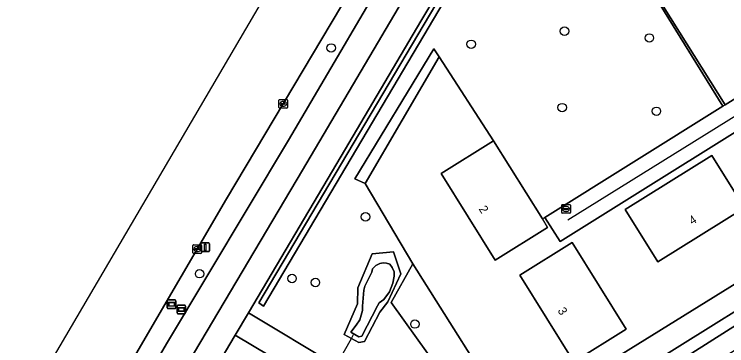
# Model space of a CAD drawing. Extents: x 159279 to 160377, y 384531 to 385888.
# Drawn here: x 159445.5 to 159527.8, y 385572.5 to 385610.8 of the extents above; entities that cross this region are included whole.
import ezdxf

# ---------------------------------------------------------------- set-up
doc = ezdxf.new("R2010")
doc.units = 0
for name, color, linetype in [('IMGEO_Berm_groen', 7, 'Continuous'), ('IMGEO_Boom', 7, 'Continuous'), ('IMGEO_Duiker', 7, 'Continuous'), ('IMGEO_Erf', 7, 'Continuous'), ('IMGEO_Fietspad_open', 7, 'Continuous'), ('IMGEO_Geluidsscherm', 7, 'Continuous'), ('IMGEO_Groenvoorziening', 7, 'Continuous'), ('IMGEO_Haag', 7, 'Continuous'), ('IMGEO_Kolk', 7, 'Continuous'), ('IMGEO_Lichtmast', 7, 'Continuous'), ('IMGEO_Lijnafwatering', 7, 'Continuous'), ('IMGEO_Oever', 7, 'Continuous'), ('IMGEO_Pand', 7, 'Continuous'), ('IMGEO_Pand_nummerreeks', 7, 'Continuous'), ('IMGEO_Rijbaan_lokaal_gesloten', 7, 'Continuous'), ('IMGEO_Rioolput', 7, 'Continuous'), ('IMGEO_Voetpad_open', 7, 'Continuous'), ('IMGEO_Waterloop', 7, 'Continuous'), ('IMGEO_Wegwijzer', 7, 'Continuous')]:
    doc.layers.add(name, color=color, linetype=linetype)

msp = doc.modelspace()

# ---------------------------------------------------------------- linework, layer by layer
at = {"layer": 'IMGEO_Berm_groen'}
msp.add_lwpolyline([(159453.151, 385555.873), (159463.201, 385572.943), (159477.173, 385596.277), (159491.085, 385619.971), (159499.715, 385634.396), (159500.964, 385636.535), (159499.674, 385637.269), (159498.816, 385637.769), (159488.824, 385621.066), (159470.016, 385589.487), (159454.274, 385562.551), (159449.482, 385554.654), (159446.826, 385550.083), (159436.524, 385533.454)], dxfattribs=at)
at = {"layer": 'IMGEO_Boom'}
for centre in [(159509.077, 385608.874), (159518.879, 385608.083), (159482.102, 385606.927), (159498.281, 385607.356), (159508.804, 385600.036), (159519.69, 385599.608), (159486.07, 385587.412), (159466.893, 385580.837), (159477.576, 385580.291), (159480.276, 385579.816), (159491.783, 385575.019)]:
    msp.add_circle(centre, 0.489, dxfattribs=at)
at = {"layer": 'IMGEO_Duiker'}
msp.add_lwpolyline([(159480.273, 385566.005), (159480.577, 385566.541), (159481.208, 385567.655), (159482.676, 385570.247), (159484.442, 385573.363), (159484.698, 385573.816)], dxfattribs=at)
at = {"layer": 'IMGEO_Erf'}
msp.add_lwpolyline([(159537.288, 385617.616), (159532.343, 385620.569), (159527.818, 385617.805), (159527.603, 385618.1), (159519.637, 385613.139), (159527.628, 385600.361), (159542.675, 385609.765), (159538.882, 385615.854)], dxfattribs=at)
for points in [[(159543.27, 385595.332), (159536.124, 385590.845), (159531.706, 385597.958), (159538.822, 385602.422), (159538.348, 385603.178), (159508.561, 385584.574), (159506.808, 385587.349), (159506.511, 385587.164), (159507.124, 385586.183), (159501.043, 385582.422), (159494.806, 385592.404), (159500.869, 385596.193), (159494.597, 385605.89), (159486.016, 385591.246), (159491.528, 385581.98), (159503.045, 385563.708), (159546.206, 385590.464)], [(159529.89, 385588.45), (159519.852, 385582.194), (159516.065, 385588.258), (159526.091, 385594.488)], [(159516.212, 385574.446), (159510.165, 385570.667), (159503.91, 385580.668), (159509.964, 385584.444)]]:
    msp.add_lwpolyline(points, close=True, dxfattribs=at)
at = {"layer": 'IMGEO_Fietspad_open'}
for points in [[(159436.863, 385521.88), (159447.155, 385539.331), (159456.49, 385555.06), (159462.162, 385564.746), (159478.78, 385592.803), (159500, 385628.787), (159502.063, 385632.246), (159511.623, 385648.275), (159513.521, 385651.457), (159520.012, 385662.296), (159526.359, 385673.047), (159527.438, 385674.876), (159533.508, 385685.116), (159539.592, 385695.372), (159545.45, 385704.849), (159550.643, 385713.232), (159559.635, 385727.262), (159565.903, 385736.741), (159572.42, 385746.41), (159574.976, 385750), (159579.078, 385755.76), (159586.551, 385766.244), (159592.346, 385774.26), (159598.391, 385782.477)], [(159523.475, 385674.203), (159515.463, 385660.614), (159511.498, 385654.126), (159508.963, 385649.828), (159506.14, 385645.12), (159500.964, 385636.535), (159499.715, 385634.396), (159491.085, 385619.971), (159477.173, 385596.277), (159463.201, 385572.943), (159453.151, 385555.873), (159445.428, 385542.725), (159420.199, 385500), (159418.409, 385496.969), (159415.231, 385491.642)]]:
    msp.add_lwpolyline(points, dxfattribs=at)
at = {"layer": 'IMGEO_Geluidsscherm'}
msp.add_lwpolyline([(159474.284, 385577.106), (159505.931, 385630.537)], dxfattribs=at)
at = {"layer": 'IMGEO_Groenvoorziening'}
for points in [[(159473.737, 385577.465), (159506.44, 385632.645), (159506.916, 385632.391), (159505.931, 385630.537), (159474.284, 385577.106)], [(159505.931, 385630.537), (159506.916, 385632.391), (159506.44, 385632.645), (159473.737, 385577.465), (159474.284, 385577.106)], [(159527.603, 385618.1), (159527.443, 385618.354), (159519.324, 385613.267), (159527.383, 385600.208), (159527.628, 385600.361), (159519.637, 385613.139)], [(159494.597, 385605.89), (159493.969, 385606.846), (159484.83, 385591.793), (159486.016, 385591.246)], [(159491.528, 385581.98), (159489.029, 385577.525), (159501.82, 385559.661), (159553.71, 385592.05), (159544.417, 385606.969), (159538.348, 385603.178), (159538.822, 385602.422), (159543.27, 385595.332), (159546.206, 385590.464), (159503.045, 385563.708)], [(159555.698, 385588.858), (159554.339, 385591.04), (159505.558, 385560.097), (159519.696, 385539.084), (159521.196, 385540.391), (159527.144, 385530.83), (159529.24, 385529.557), (159532.19, 385530.906), (159550.593, 385543.119), (159574.849, 385558.115), (159573.18, 385560.794), (159529.985, 385533.784), (159522.099, 385546.125), (159519.427, 385544.53), (159510.791, 385558.968), (159523.091, 385566.784), (159522.383, 385568.038)], [(159485.317, 385572.899), (159484.442, 385573.363), (159483.6, 385573.81), (159485.143, 385577.344), (159485.19, 385579.223), (159486.822, 385583.155), (159489.321, 385583.379), (159490.171, 385580.834), (159488.658, 385577.594), (159487.714, 385576.397), (159485.96, 385573.004)]]:
    msp.add_lwpolyline(points, close=True, dxfattribs=at)
for points in [[(159500, 385622.704), (159492.474, 385610.037), (159482.762, 385593.566), (159472.543, 385576.306), (159482.676, 385570.247), (159487.035, 385567.641), (159485.463, 385565.117), (159481.208, 385567.655), (159471.02, 385573.733), (159457.739, 385551.302), (159449.871, 385537.994), (159452.699, 385533.443), (159479.764, 385550.226), (159480.306, 385549.336), (159483.731, 385551.458), (159497.559, 385533.996), (159498.924, 385535.09), (159502.075, 385531.211), (159500.712, 385530.116), (159514.715, 385512.825)], [(159553.71, 385592.05), (159501.82, 385559.661), (159489.029, 385577.525), (159491.528, 385581.98), (159486.016, 385591.246), (159484.83, 385591.793), (159493.969, 385606.846), (159494.597, 385605.89), (159500.869, 385596.193), (159506.511, 385587.164), (159506.808, 385587.349), (159527.383, 385600.208), (159519.324, 385613.267)], [(159529.24, 385529.557), (159527.144, 385530.83), (159521.196, 385540.391), (159519.696, 385539.084), (159505.558, 385560.097), (159554.339, 385591.04)]]:
    msp.add_lwpolyline(points, dxfattribs=at)
at = {"layer": 'IMGEO_Haag'}
msp.add_lwpolyline([(159505.931, 385630.537), (159506.916, 385632.391), (159506.44, 385632.645), (159473.737, 385577.465), (159474.284, 385577.106)], close=True, dxfattribs=at)
at = {"layer": 'IMGEO_Kolk'}
for p, q in [((159476.059, 385600.046), (159476.059, 385600.898)), ((159476.134, 385600.972), (159476.986, 385600.972)), ((159476.547, 385600.752), (159476.572, 385600.752)), ((159477.06, 385600.898), (159477.06, 385600.046)), ((159476.986, 385599.972), (159476.134, 385599.972)), ((159476.318, 385600.466), (159476.318, 385600.478)), ((159476.756, 385600.429), (159476.358, 385600.429)), ((159476.361, 385600.515), (159476.759, 385600.515)), ((159476.57, 385600.192), (159476.545, 385600.192)), ((159476.802, 385600.478), (159476.802, 385600.466)), ((159466.129, 385583.264), (159466.129, 385584.116)), ((159466.204, 385584.19), (159467.056, 385584.19)), ((159466.388, 385583.684), (159466.388, 385583.696)), ((159466.826, 385583.647), (159466.428, 385583.647)), ((159466.431, 385583.733), (159466.829, 385583.733)), ((159466.64, 385583.41), (159466.615, 385583.41)), ((159466.617, 385583.97), (159466.642, 385583.97)), ((159466.872, 385583.696), (159466.872, 385583.684)), ((159467.13, 385584.116), (159467.13, 385583.264)), ((159467.056, 385583.19), (159466.204, 385583.19))]:
    msp.add_line(p, q, dxfattribs=at)
for points in [[(159476.059, 385600.046), (159476.059, 385600.898)], [(159476.134, 385600.972), (159476.986, 385600.972)], [(159477.06, 385600.898), (159477.06, 385600.046)], [(159476.986, 385599.972), (159476.134, 385599.972)], [(159466.129, 385583.264), (159466.129, 385584.116)], [(159466.204, 385584.19), (159467.056, 385584.19)], [(159467.13, 385584.116), (159467.13, 385583.264)], [(159467.056, 385583.19), (159466.204, 385583.19)]]:
    msp.add_lwpolyline(points, dxfattribs=at)
for centre, radius, start, end in [((159476.136, 385600.896), 0.0765, 91.55205, 178.44795), ((159476.136, 385600.896), 0.0765, 91.55205, 178.44795), ((159476.984, 385600.896), 0.0765, 1.55205, 88.44795), ((159476.984, 385600.896), 0.0765, 1.55205, 88.44795), ((159476.136, 385600.048), 0.0765, 181.55205, 268.44795), ((159476.136, 385600.048), 0.0765, 181.55205, 268.44795), ((159476.358, 385600.475), 0.0403, 85.87752, 175.75265), ((159476.355, 385600.465), 0.0366, 178.93798, 274.71019), ((159476.759, 385600.472), 0.043, 264.86636, 352.45326), ((159476.763, 385600.477), 0.0386, 1.73085, 96.63898), ((159476.984, 385600.048), 0.0765, 271.55205, 358.44795), ((159476.984, 385600.048), 0.0765, 271.55205, 358.44795), ((159466.206, 385584.114), 0.0765, 91.55205, 178.44795), ((159466.206, 385584.114), 0.0765, 91.55205, 178.44795), ((159466.428, 385583.693), 0.0403, 85.87752, 175.75265), ((159466.425, 385583.683), 0.0366, 178.93798, 274.71019), ((159466.829, 385583.69), 0.043, 264.86636, 352.45326), ((159466.833, 385583.695), 0.0386, 1.73085, 96.63898), ((159467.054, 385584.114), 0.0765, 1.55205, 88.44795), ((159467.054, 385584.114), 0.0765, 1.55205, 88.44795), ((159466.206, 385583.266), 0.0765, 181.55205, 268.44795), ((159466.206, 385583.266), 0.0765, 181.55205, 268.44795), ((159467.054, 385583.266), 0.0765, 271.55205, 358.44795), ((159467.054, 385583.266), 0.0765, 271.55205, 358.44795)]:
    msp.add_arc(centre, radius, start, end, dxfattribs=at)
for centre, major_axis, ratio, start_param, end_param in [((159476.546, 385600.472), (-0.387, 0.002), 0.722429, 4.712389, 7.853982), ((159476.571, 385600.472), (-0.39, 0.002), 0.717154, 1.570796, 4.712389), ((159466.616, 385583.69), (-0.387, 0.002), 0.722429, 4.712389, 7.853982), ((159466.641, 385583.69), (-0.39, 0.002), 0.717154, 1.570796, 4.712389)]:
    msp.add_ellipse(centre, major_axis=major_axis, ratio=ratio, start_param=start_param, end_param=end_param, dxfattribs=at)
at = {"layer": 'IMGEO_Lichtmast'}
for p, q in [((159467.055, 385583.488), (159467.055, 385584.288)), ((159467.055, 385584.288), (159467.055, 385583.488)), ((159467.155, 385584.388), (159467.945, 385584.388)), ((159467.945, 385584.388), (159467.155, 385584.388)), ((159468.045, 385584.288), (159468.045, 385583.488)), ((159468.045, 385583.488), (159468.045, 385584.288)), ((159467.945, 385583.388), (159467.155, 385583.388)), ((159467.155, 385583.388), (159467.945, 385583.388))]:
    msp.add_line(p, q, dxfattribs=at)
msp.add_lwpolyline([(159467.475, 385584.263), (159467.625, 385584.263), (159467.625, 385583.513), (159467.475, 385583.513), (159467.475, 385584.263)], dxfattribs=at)
for centre, start, end in [((159467.155, 385584.288), 90, 180), ((159467.155, 385584.288), 90, 180), ((159467.945, 385584.288), 0, 90), ((159467.945, 385584.288), 360, 90), ((159467.155, 385583.488), 180, 270), ((159467.155, 385583.488), 180, 270), ((159467.945, 385583.488), 270, 0), ((159467.945, 385583.488), 270, 0)]:
    msp.add_arc(centre, 0.1, start, end, dxfattribs=at)
at = {"layer": 'IMGEO_Lijnafwatering'}
msp.add_lwpolyline([(159541.267, 385606.781), (159509.449, 385587.03)], dxfattribs=at)
at = {"layer": 'IMGEO_Oever'}
for points in [[(159483.6, 385573.81), (159484.442, 385573.363), (159485.317, 385572.899), (159485.96, 385573.004), (159487.714, 385576.397), (159488.658, 385577.594), (159490.171, 385580.834), (159489.321, 385583.379), (159486.822, 385583.155), (159485.19, 385579.223), (159485.143, 385577.344)], [(159484.388, 385574.088), (159484.977, 385574.903), (159485.408, 385575.493), (159485.725, 385576.58), (159485.725, 385577.101), (159485.793, 385578.03), (159485.884, 385578.937), (159485.997, 385579.39), (159486.79, 385581.021), (159486.881, 385581.406), (159487.266, 385581.792), (159487.719, 385582.018), (159488.104, 385582.086), (159488.512, 385582.064), (159488.875, 385581.95), (159489.169, 385581.542), (159489.396, 385581.044), (159489.396, 385580.545), (159489.237, 385579.752), (159488.829, 385578.755), (159488.195, 385577.872), (159487.651, 385577.487), (159487.447, 385577.124), (159485.634, 385573.612), (159485.294, 385573.544)]]:
    msp.add_lwpolyline(points, close=True, dxfattribs=at)
at = {"layer": 'IMGEO_Pand'}
for points in [[(159500.869, 385596.193), (159494.806, 385592.404), (159501.043, 385582.422), (159507.124, 385586.183), (159506.511, 385587.164)], [(159529.89, 385588.45), (159526.091, 385594.488), (159516.065, 385588.258), (159519.852, 385582.194)], [(159509.964, 385584.444), (159503.91, 385580.668), (159510.165, 385570.667), (159516.212, 385574.446)]]:
    msp.add_lwpolyline(points, close=True, dxfattribs=at)
at = {"layer": 'IMGEO_Rijbaan_lokaal_gesloten'}
for points in [[(159508.972, 385671.83), (159429.52, 385536.377), (159381.181, 385462.724), (159367.495, 385434.082), (159341.306, 385367.718)], [(159436.524, 385533.454), (159446.826, 385550.083), (159449.482, 385554.654), (159454.274, 385562.551), (159470.016, 385589.487), (159488.824, 385621.066), (159498.816, 385637.769), (159499.856, 385639.508), (159502.687, 385644.37), (159503.866, 385646.409), (159503.894, 385646.458), (159508.019, 385653.595), (159516.269, 385667.501)]]:
    msp.add_lwpolyline(points, dxfattribs=at)
at = {"layer": 'IMGEO_Rioolput'}
for p, q in [((159508.746, 385587.895), (159508.746, 385588.747)), ((159508.821, 385588.821), (159509.673, 385588.821)), ((159509.048, 385588.364), (159509.446, 385588.364)), ((159509.234, 385588.601), (159509.259, 385588.601)), ((159509.747, 385588.747), (159509.747, 385587.895)), ((159509.673, 385587.821), (159508.821, 385587.821)), ((159509.005, 385588.315), (159509.005, 385588.327)), ((159509.443, 385588.278), (159509.045, 385588.278)), ((159509.257, 385588.041), (159509.232, 385588.041)), ((159509.489, 385588.327), (159509.489, 385588.315))]:
    msp.add_line(p, q, dxfattribs=at)
for points in [[(159508.746, 385587.895), (159508.746, 385588.747)], [(159508.821, 385588.821), (159509.673, 385588.821)], [(159509.747, 385588.747), (159509.747, 385587.895)], [(159509.673, 385587.821), (159508.821, 385587.821)]]:
    msp.add_lwpolyline(points, dxfattribs=at)
for centre, radius, start, end in [((159508.823, 385588.745), 0.0765, 91.55205, 178.44795), ((159508.823, 385588.745), 0.0765, 91.55205, 178.44795), ((159509.045, 385588.324), 0.0403, 85.87752, 175.75265), ((159509.45, 385588.326), 0.0386, 1.73085, 96.63898), ((159509.671, 385588.745), 0.0765, 1.55205, 88.44795), ((159509.671, 385588.745), 0.0765, 1.55205, 88.44795), ((159508.823, 385587.897), 0.0765, 181.55205, 268.44795), ((159508.823, 385587.897), 0.0765, 181.55205, 268.44795), ((159509.042, 385588.314), 0.0366, 178.93798, 274.71019), ((159509.446, 385588.321), 0.043, 264.86636, 352.45326), ((159509.671, 385587.897), 0.0765, 271.55205, 358.44795), ((159509.671, 385587.897), 0.0765, 271.55205, 358.44795)]:
    msp.add_arc(centre, radius, start, end, dxfattribs=at)
for centre, major_axis, ratio, start_param, end_param in [((159509.233, 385588.321), (-0.387, 0.002), 0.722429, 4.712389, 7.853982), ((159509.258, 385588.321), (-0.39, 0.002), 0.717154, 1.570796, 4.712389)]:
    msp.add_ellipse(centre, major_axis=major_axis, ratio=ratio, start_param=start_param, end_param=end_param, dxfattribs=at)
at = {"layer": 'IMGEO_Voetpad_open'}
for points in [[(159437.772, 385517.528), (159448.902, 385536.355), (159449.871, 385537.994), (159457.739, 385551.302), (159471.02, 385573.733), (159472.543, 385576.306), (159482.762, 385593.566), (159492.474, 385610.037), (159500, 385622.704), (159504.914, 385630.974), (159506.066, 385632.958), (159507.523, 385635.41), (159508.339, 385636.802), (159510.873, 385641.078), (159511.426, 385641.976), (159517.558, 385652.337), (159528.946, 385671.491)], [(159520.012, 385662.296), (159513.521, 385651.457), (159511.623, 385648.275), (159502.063, 385632.246), (159500, 385628.787), (159478.78, 385592.803), (159462.162, 385564.746), (159456.49, 385555.06), (159447.155, 385539.331), (159436.863, 385521.88), (159423.849, 385500), (159420.891, 385495.296), (159417.822, 385490.085)]]:
    msp.add_lwpolyline(points, dxfattribs=at)
for points in [[(159538.348, 385603.178), (159544.417, 385606.969), (159542.675, 385609.765), (159527.628, 385600.361), (159527.383, 385600.208), (159506.808, 385587.349), (159508.561, 385584.574)], [(159472.543, 385576.306), (159471.02, 385573.733), (159481.208, 385567.655), (159485.463, 385565.117), (159487.035, 385567.641), (159482.676, 385570.247)]]:
    msp.add_lwpolyline(points, close=True, dxfattribs=at)
at = {"layer": 'IMGEO_Waterloop'}
msp.add_lwpolyline([(159484.388, 385574.088), (159485.294, 385573.544), (159485.634, 385573.612), (159487.447, 385577.124), (159487.651, 385577.487), (159488.195, 385577.872), (159488.829, 385578.755), (159489.237, 385579.752), (159489.396, 385580.545), (159489.396, 385581.044), (159489.169, 385581.542), (159488.875, 385581.95), (159488.512, 385582.064), (159488.104, 385582.086), (159487.719, 385582.018), (159487.266, 385581.792), (159486.881, 385581.406), (159486.79, 385581.021), (159485.997, 385579.39), (159485.884, 385578.937), (159485.793, 385578.03), (159485.725, 385577.101), (159485.725, 385576.58), (159485.408, 385575.493), (159484.977, 385574.903)], close=True, dxfattribs=at)
at = {"layer": 'IMGEO_Wegwijzer'}
for p, q in [((159463.163, 385576.907), (159463.163, 385577.707)), ((159463.163, 385577.707), (159463.163, 385576.907)), ((159463.263, 385577.807), (159464.053, 385577.807)), ((159464.053, 385577.807), (159463.263, 385577.807)), ((159464.153, 385577.707), (159464.153, 385576.907)), ((159464.153, 385576.907), (159464.153, 385577.707)), ((159464.287, 385576.299), (159464.287, 385577.099)), ((159464.287, 385577.099), (159464.287, 385576.299)), ((159464.387, 385577.199), (159465.177, 385577.199)), ((159465.177, 385577.199), (159464.387, 385577.199)), ((159465.277, 385577.099), (159465.277, 385576.299)), ((159465.277, 385576.299), (159465.277, 385577.099)), ((159464.053, 385576.807), (159463.263, 385576.807)), ((159463.263, 385576.807), (159464.053, 385576.807)), ((159465.177, 385576.199), (159464.387, 385576.199)), ((159464.387, 385576.199), (159465.177, 385576.199))]:
    msp.add_line(p, q, dxfattribs=at)
for points in [[(159463.264, 385577.539), (159464.052, 385577.539), (159464.052, 385577.075), (159463.264, 385577.075), (159463.264, 385577.539)], [(159463.329, 385577.474), (159463.329, 385577.14), (159463.987, 385577.14), (159463.987, 385577.474), (159463.329, 385577.474)], [(159464.388, 385576.931), (159465.176, 385576.931), (159465.176, 385576.467), (159464.388, 385576.467), (159464.388, 385576.931)], [(159464.453, 385576.866), (159464.453, 385576.532), (159465.111, 385576.532), (159465.111, 385576.866), (159464.453, 385576.866)]]:
    msp.add_lwpolyline(points, dxfattribs=at)
for centre, start, end in [((159463.263, 385577.707), 90, 180), ((159463.263, 385577.707), 90, 180), ((159464.053, 385577.707), 0, 90), ((159464.053, 385577.707), 360, 90), ((159463.263, 385576.907), 180, 270), ((159463.263, 385576.907), 180, 270), ((159464.053, 385576.907), 270, 0), ((159464.053, 385576.907), 270, 0), ((159464.387, 385577.099), 90, 180), ((159464.387, 385577.099), 90, 180), ((159465.177, 385577.099), 0, 90), ((159465.177, 385577.099), 360, 90), ((159464.387, 385576.299), 180, 270), ((159464.387, 385576.299), 180, 270), ((159465.177, 385576.299), 270, 0), ((159465.177, 385576.299), 270, 0)]:
    msp.add_arc(centre, 0.1, start, end, dxfattribs=at)

# ---------------------------------------------------------------- texts
at = {"layer": 'IMGEO_Pand_nummerreeks'}
for s, rotation, p in [('2', 301.99948, (159499.117, 385588.335)), ('4', 31.93094, (159523.821, 385586.435)), ('3', 302.0224, (159508.24, 385576.573))]:
    msp.add_text(s, height=1, rotation=rotation, dxfattribs=at).set_placement(p)

doc.saveas('drawing.dxf')
